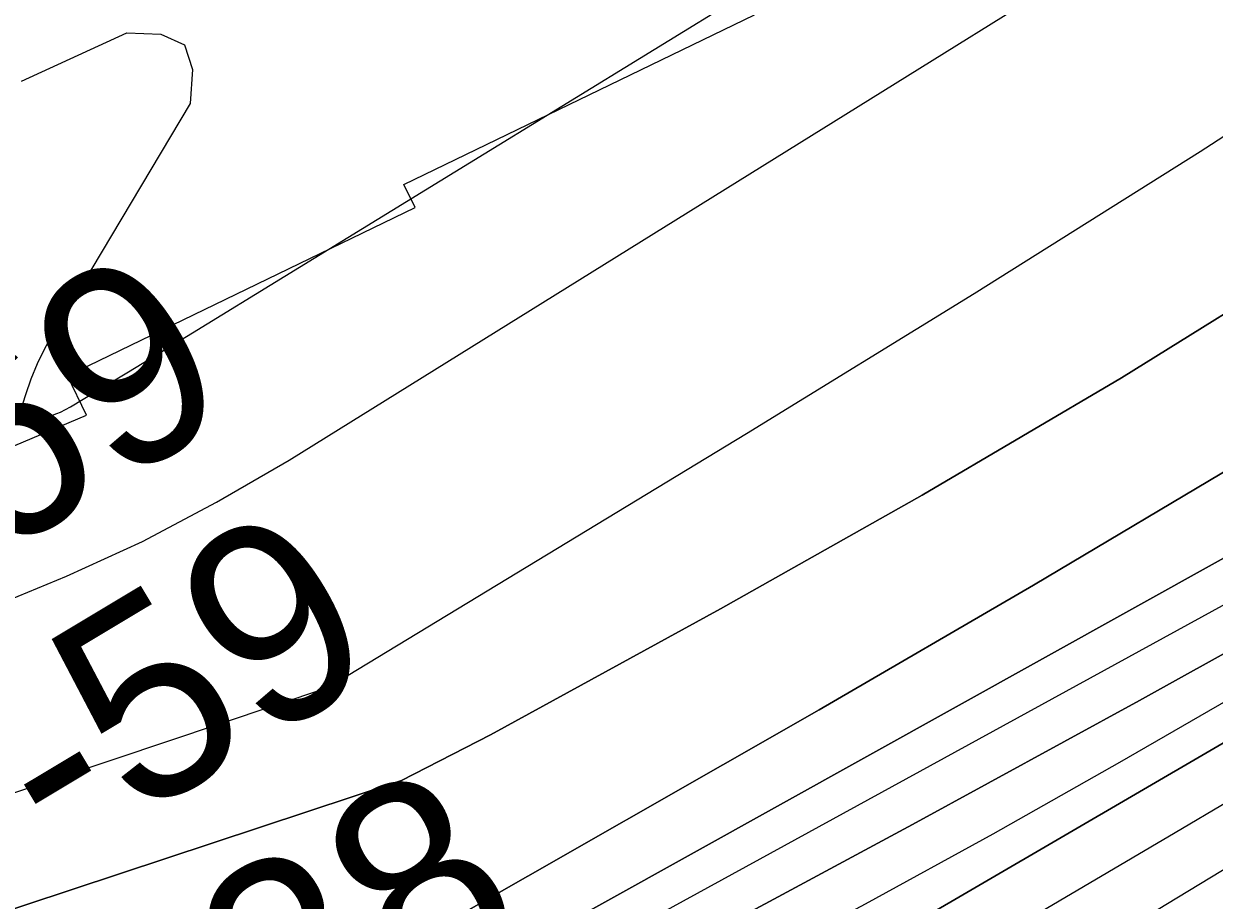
# Model space of a CAD drawing. Extents: x 3445503 to 3483459, y 540493 to 566012.
# Drawn here: x 3474445.4 to 3474847.2, y 550554 to 550849.8 of the extents above; entities that cross this region are included whole.
import ezdxf

# ---------------------------------------------------------------- set-up
doc = ezdxf.new("R2010")
doc.units = 0
for name, color, linetype in [('V-RIVR-EDGE', 7, 'Continuous'), ('V-RIVR-RANG', 7, 'Continuous'), ('V-RRAP-RVMT', 7, 'Continuous'), ('V-TOPO-DPTH', 7, 'Continuous'), ('V-TOPO-MAJR', 7, 'Continuous'), ('V-TOPO-MINR', 7, 'Continuous'), ('V-TOPO-WATR', 7, 'Continuous')]:
    doc.layers.add(name, color=color, linetype=linetype)

msp = doc.modelspace()

# ---------------------------------------------------------------- linework, layer by layer
at = {"layer": 'V-RIVR-EDGE'}
msp.add_spline([(3477967.38, 552440.81), (3477956.32, 552434.46), (3477946.92, 552428.23), (3477938.22, 552423.73), (3477929.17, 552419.58), (3477921.16, 552414.39), (3477919.42, 552411.26), (3477918.37, 552407.79), (3477915.23, 552404.32), (3477908.61, 552399.82), (3477903.74, 552398.09), (3477897.83, 552396.02), (3477895.39, 552394.29), (3477890.17, 552392.91), (3477887.39, 552391.18), (3477883.9, 552387.37), (3477874.5, 552380.44), (3477864.4, 552373.86), (3477857.09, 552370.4), (3477852.91, 552366.58), (3477848.38, 552362.77), (3477844.55, 552357.91), (3477836.89, 552356.54), (3477833.41, 552353.07), (3477830.61, 552347.17), (3477822.61, 552342.33), (3477810.07, 552333.32), (3477792.66, 552321.19), (3477781.52, 552316.7), (3477774.9, 552310.81), (3477768.98, 552306.3), (3477763.76, 552302.15), (3477759.93, 552301.46), (3477756.1, 552297.99), (3477741.12, 552286.91), (3477723.71, 552272.7), (3477708.73, 552262.3), (3477698.98, 552255.03), (3477689.59, 552251.92), (3477683.67, 552247.07), (3477677.04, 552240.48), (3477664.16, 552231.82), (3477659.28, 552227.66), (3477652.33, 552225.59), (3477646.06, 552221.44), (3477633.17, 552211.04), (3477593.46, 552180.55), (3477582.32, 552173.27), (3477570.13, 552164.61), (3477532.87, 552138.29), (3477506.06, 552118.54), (3477500.14, 552114.38), (3477492.82, 552109.88), (3477485.86, 552105.03), (3477479.95, 552105.04), (3477473.69, 552102.97), (3477446.18, 552084.62), (3477429.46, 552072.84), (3477413.1, 552061.41), (3477403.34, 552054.13), (3477399.86, 552052.75), (3477395.34, 552051.02), (3477385.95, 552047.57), (3477366.11, 552036.84), (3477295.43, 551995.3), (3477256.09, 551969.67), (3477245.99, 551964.14), (3477236.59, 551956.16), (3477232.41, 551952.7), (3477223.36, 551948.9), (3477210.83, 551941.98), (3477195.51, 551933.32), (3477189.24, 551928.12), (3477182.28, 551923.62), (3477175.66, 551921.2), (3477171.84, 551919.48), (3477168.35, 551916.01), (3477159.65, 551911.51), (3477143.63, 551901.12), (3477124.48, 551889.7), (3477117.87, 551886.24), (3477112.31, 551885.21), (3477107.43, 551883.13), (3477100.82, 551879.67), (3477094.55, 551874.82), (3477091.41, 551870.66), (3477085.15, 551867.55), (3477074.35, 551860.97), (3477058.34, 551853.01), (3477036.06, 551840.2), (3477024.57, 551831.54), (3477014.13, 551825.31), (3477007.52, 551823.24), (3476990.81, 551813.9), (3476960.86, 551794.5), (3476943.45, 551781.68), (3476927.78, 551771.99), (3476905.5, 551758.83), (3476879.04, 551741.86), (3476864.07, 551733.91), (3476854.32, 551727.33), (3476848.05, 551722.82), (3476839.7, 551719.71), (3476833.44, 551719.03), (3476830.31, 551718.35), (3476827.17, 551714.18), (3476822.99, 551711.41), (3476800.37, 551700.34), (3476764.18, 551684.79), (3476719.29, 551666.82), (3476694.59, 551658.19), (3476687.27, 551653), (3476681.71, 551651.62), (3476674.75, 551649.9), (3476665.71, 551648.53), (3476648.67, 551645.79), (3476639.28, 551643.73), (3476627.45, 551639.94), (3476617.01, 551635.44), (3476607.26, 551630.25), (3476595.08, 551624.37), (3476590.56, 551623.34), (3476578.39, 551623.37), (3476574.57, 551622.68), (3476569.69, 551620.61), (3476563.77, 551616.45), (3476559.6, 551613.34), (3476542.56, 551610.94), (3476516.47, 551605.45), (3476500.81, 551600.62), (3476493.86, 551600.29), (3476490.38, 551599.6), (3476484.82, 551597.88), (3476475.77, 551594.77), (3476466.71, 551587.84), (3476459.75, 551583.34), (3476454.18, 551581.61), (3476446.52, 551576.77), (3476440.26, 551571.91), (3476435.03, 551568.1), (3476422.85, 551564.31), (3476402.31, 551551.5), (3476381.42, 551537.64), (3476372.02, 551531.76), (3476359.83, 551524.14), (3476350.77, 551515.47), (3476342.07, 551510.63), (3476327.1, 551501.97), (3476312.48, 551494.01), (3476294.03, 551482.24), (3476278.36, 551473.59), (3476258.52, 551460.43), (3476247.72, 551451.76), (3476240.75, 551444.83), (3476231.34, 551437.9), (3476220.55, 551432.01), (3476209.41, 551425.09), (3476201.75, 551420.24), (3476188.86, 551409.5), (3476180.85, 551401.87), (3476169.01, 551395.29), (3476157.87, 551386.28), (3476151.59, 551379.69), (3476140.81, 551375.2), (3476129.66, 551366.54), (3476121.64, 551357.17), (3476113.97, 551349.54), (3476103.18, 551342.96), (3476089.96, 551336.74), (3476064.21, 551328.81), (3476038.81, 551317.75), (3476021.05, 551308.06), (3476001.91, 551296.28), (3475987.97, 551285.89), (3475980.31, 551280), (3475968.83, 551275.51), (3475961.87, 551272.74), (3475958.38, 551268.23), (3475953.5, 551261.29), (3475933.66, 551252.65), (3475913.82, 551241.92), (3475899.54, 551232.57), (3475888.4, 551224.26), (3475872.03, 551212.13), (3475859.14, 551202.43), (3475843.82, 551192.04), (3475828.85, 551182.69), (3475807.62, 551170.92), (3475790.9, 551159.84), (3475778.36, 551148.4), (3475750.85, 551127.61), (3475732.39, 551113.75), (3475710.11, 551101.64), (3475688.52, 551089.18), (3475657.55, 551073.26), (3475627.61, 551057.69), (3475610.21, 551048), (3475592.8, 551039.35), (3475578.88, 551033.83), (3475567.76, 551033.16), (3475559.41, 551030.74), (3475547.22, 551022.78), (3475531.19, 551007.87), (3475514.13, 550995.05), (3475489.76, 550979.81), (3475462.25, 550961.81), (3475436.83, 550945.88), (3475412.11, 550930.3), (3475404.1, 550924.75), (3475394.36, 550919.91), (3475383.57, 550914.03), (3475369.99, 550906.41), (3475361.28, 550899.48), (3475348.76, 550895.34), (3475341.1, 550891.54), (3475331.35, 550883.91), (3475319.51, 550875.25), (3475304.18, 550864.51), (3475282.26, 550854.49), (3475261.03, 550843.76), (3475243.97, 550835.81), (3475209.51, 550818.51), (3475176.09, 550796), (3475149.62, 550777.64), (3475114.79, 550750.61), (3475097.38, 550737.79), (3475087.61, 550726.34), (3475078.2, 550715.94), (3475072.97, 550709), (3475070.53, 550706.57), (3475067.05, 550705.54), (3475062.18, 550704.16), (3475055.22, 550700.35), (3475048.25, 550694.46), (3475043.37, 550686.47), (3475033.26, 550677.81), (3475023.51, 550668.1), (3475018.97, 550662.55), (3475016.53, 550657.69), (3475015.13, 550654.21), (3475012.34, 550650.75), (3475004.68, 550644.85), (3475000.49, 550640), (3474998.05, 550636.53), (3474987.95, 550627.17), (3474974.7, 550613.64), (3474958.33, 550599.43), (3474946.49, 550590.77), (3474937.43, 550583.49), (3474926.29, 550574.48), (3474912.7, 550563.39), (3474895.64, 550553.35), (3474877.89, 550543.31), (3474859.78, 550532.23), (3474849.69, 550527.04), (3474846.2, 550523.23), (3474838.55, 550519.42), (3474826.02, 550512.85), (3474803.4, 550503.52), (3474763.73, 550488.32), (3474757.46, 550484.51), (3474754.33, 550483.13), (3474743.2, 550479.33), (3474732.06, 550474.49), (3474701.44, 550462.4), (3474681.26, 550456.19), (3474669.43, 550452.05), (3474656.21, 550445.83), (3474651.33, 550441.67), (3474649.58, 550437.85), (3474646.43, 550428.47), (3474639.47, 550427.79), (3474629.04, 550425.04), (3474622.08, 550424.36), (3474617.22, 550424.37), (3474614.08, 550422.64), (3474611.3, 550419.87), (3474606.42, 550417.1), (3474599.82, 550416.77), (3474592.51, 550415.05), (3474584.16, 550412.63), (3474580.68, 550409.86), (3474579.98, 550407.08), (3474579.27, 550402.22), (3474577.52, 550398.74), (3474572.3, 550395.28), (3474569.53, 550397.72), (3474568.84, 550399.46), (3474566.4, 550398.42), (3474565, 550396.34), (3474560.83, 550396.35), (3474558.05, 550394.62), (3474557.35, 550393.93), (3474552.82, 550390.46), (3474550.03, 550386.3), (3474547.24, 550382.48), (3474544.46, 550381.1), (3474541.68, 550382.49), (3474539.94, 550382.15), (3474539.24, 550379.72), (3474537.48, 550373.47), (3474536.43, 550368.95), (3474533.64, 550364.79), (3474528.77, 550363.06), (3474524.94, 550362.72), (3474521.13, 550367.25), (3474518.35, 550367.95), (3474514.87, 550365.87), (3474513.47, 550363.79), (3474515.54, 550355.79), (3474514.14, 550350.93), (3474510.65, 550345.03), (3474504.72, 550337.39), (3474501.59, 550337.05), (3474494.98, 550337.07), (3474490.12, 550336.73), (3474486.29, 550336.74), (3474483.5, 550334.67), (3474481.76, 550332.58), (3474479.67, 550329.46), (3474476.19, 550328.08), (3474468.89, 550327.05), (3474462.63, 550327.42), (3474450.81, 550326.75), (3474441.42, 550325.73), (3474433.07, 550323.32), (3474424.37, 550320.56), (3474416.37, 550316.75), (3474412.18, 550311.55), (3474406.96, 550307.39), (3474397.21, 550301.85), (3474392, 550301.52), (3474386.09, 550302.58), (3474381.57, 550303.28), (3474374.97, 550303.3), (3474367.31, 550301.23), (3474361.4, 550298.47), (3474352.69, 550292.93), (3474347.12, 550290.85), (3474344.69, 550291.9), (3474343.66, 550293.64), (3474340.87, 550293.65), (3474339.48, 550290.18), (3474332.17, 550288.8), (3474327.3, 550287.43), (3474316.87, 550285.71), (3474310.61, 550284.69), (3474304.35, 550286.09), (3474293.23, 550286.12), (3474261.93, 550282.03), (3474232.37, 550274.1), (3474219.84, 550269.96), (3474206.62, 550267.56), (3474200.71, 550264.8), (3474193.4, 550260.99), (3474172.52, 550254.09), (3474156.87, 550248.91), (3474145.38, 550244.77), (3474138.08, 550243.05), (3474131.48, 550243.07), (3474123.82, 550240.65), (3474116.86, 550237.89), (3474100.52, 550235.15), (3474090.09, 550234.82), (3474081.39, 550233.8), (3474068.17, 550230.01), (3474051.48, 550225.53), (3474039.3, 550220), (3474031.3, 550218.98), (3474029.56, 550217.59), (3474028.85, 550213.42), (3474027.11, 550213.77), (3474025.04, 550217.6), (3474021.91, 550218.31), (3474017.04, 550215.54), (3474014.6, 550214.85), (3474009.39, 550215.21), (3474003.13, 550213.49), (3473996.17, 550213.5), (3473986.44, 550212.83), (3473971.48, 550209.39), (3473947.82, 550201.11), (3473928, 550196.99), (3473915.48, 550196.67), (3473910.96, 550195.29), (3473900.52, 550191.14), (3473896.34, 550188.03), (3473890.08, 550187.69), (3473880.69, 550185.98), (3473877.56, 550183.9), (3473876.16, 550180.78), (3473870.94, 550177.66), (3473863.29, 550176.29), (3473852.85, 550174.23), (3473846.58, 550170.07), (3473843.45, 550166.6), (3473829.89, 550165.94), (3473817.36, 550162.5), (3473797.2, 550162.89), (3473790.94, 550160.48), (3473774.24, 550153.56), (3473761.37, 550150.47), (3473751.28, 550148.75), (3473741.55, 550149.13), (3473732.16, 550148.45), (3473721.73, 550147.78), (3473708.51, 550145.38), (3473703.99, 550142.27), (3473699.8, 550137.76), (3473693.19, 550136.04), (3473684.5, 550136.06), (3473676.51, 550136.77), (3473667.81, 550135.06), (3473650.41, 550127.45), (3473634.41, 550121.23), (3473613.53, 550111.55), (3473599.6, 550103.24), (3473599.59, 550100.81), (3473599.58, 550095.59), (3473597.49, 550095.25), (3473595.76, 550095.26), (3473589.51, 550099.79), (3473582.56, 550101.89), (3473571.09, 550100.18), (3473560.3, 550096.73), (3473548.81, 550088.07), (3473541.49, 550082.18), (3473536.97, 550079.76), (3473530.71, 550079.08), (3473522.38, 550084.31), (3473518.56, 550085.71), (3473509.87, 550085.39), (3473487.61, 550081.62), (3473463.96, 550077.16), (3473450.75, 550076.15), (3473424.33, 550076.56), (3473415.29, 550076.93), (3473413.2, 550075.2), (3473411.11, 550073.12), (3473410.04, 550064.08), (3473387.1, 550062.05), (3473385.36, 550062.06), (3473385.03, 550070.05), (3473384.34, 550071.1), (3473381.21, 550072.15), (3473364.17, 550070.45), (3473359.3, 550067.68), (3473346.09, 550067.72), (3473344.35, 550066.33), (3473345.02, 550059.03), (3473343.63, 550057.64), (3473340.51, 550060.08), (3473338.08, 550063.91), (3473333.22, 550063.58), (3473315.82, 550059.45), (3473309.91, 550055.99), (3473306.77, 550053.21), (3473302.25, 550053.57), (3473296.7, 550055.67), (3473292.87, 550055.68), (3473289.74, 550052.56), (3473286.6, 550050.48), (3473283.13, 550051.88), (3473279.31, 550052.93), (3473267.48, 550050.53)], degree=3, dxfattribs=at)
at = {"layer": 'V-RRAP-RVMT'}
for p, q in [((3474573.71, 550795.61), (3474692.06, 550852.88)), ((3474577.49, 550787.79), (3474573.71, 550795.61)), ((3474460.19, 550731.02), (3474577.49, 550787.79)), ((3474466.61, 550717.72), (3474460.19, 550731.02)), ((3474367.16, 550675.87), (3474466.61, 550717.72))]:
    msp.add_line(p, q, dxfattribs=at)
at = {"layer": 'V-TOPO-DPTH'}
for points in [[(3472718.14, 550098.12), (3473740.18, 550326.75), (3474128.49, 550447.39), (3474572.89, 550594.39), (3474602.92, 550609.87), (3474680.61, 550652.41), (3474748.62, 550690.79), (3474815.94, 550730.32), (3474882.23, 550771.56), (3474947.83, 550813.94), (3475165.22, 550958.36), (3475168.4, 550960.47), (3475171.58, 550962.58), (3475174.75, 550964.69), (3475177.93, 550966.8), (3475208.28, 550986.97), (3475226.65, 550999.14), (3475245.04, 551011.27), (3475263.47, 551023.34), (3475281.93, 551035.38), (3475752.55, 551340.82), (3475771.37, 551352.67), (3476265.63, 551662.32)], [(3476265.63, 551662.32), (3475771.37, 551352.67), (3475752.55, 551340.82), (3475281.93, 551035.38), (3475263.47, 551023.34), (3475245.04, 551011.27), (3475226.65, 550999.14), (3475208.28, 550986.97), (3475177.93, 550966.8), (3475174.75, 550964.69), (3475171.58, 550962.58), (3475168.4, 550960.47), (3475165.22, 550958.36), (3474947.83, 550813.94), (3474882.23, 550771.56), (3474815.94, 550730.32), (3474748.62, 550690.79), (3474680.61, 550652.41), (3474602.92, 550609.87), (3474572.89, 550594.39), (3474128.49, 550447.39), (3473740.18, 550326.75), (3472718.14, 550098.12)], [(3476446.64, 551642.97), (3475823.09, 551267.84), (3475803.49, 551255.9), (3475783.98, 551243.81), (3475764.61, 551231.49), (3475745.33, 551219.03), (3475341.22, 550954.46), (3475322, 550941.94), (3475302.73, 550929.47), (3475283.41, 550917.11), (3475264.05, 550904.8), (3475230.24, 550883.42), (3475227.74, 550881.86), (3475225.24, 550880.31), (3475222.71, 550878.79), (3475220.18, 550877.28), (3475189.68, 550859.3), (3475171.85, 550848.88), (3475153.97, 550838.55), (3475136.01, 550828.36), (3475118, 550818.25), (3474610.42, 550536.05), (3473773.74, 550257.36), (3472893.34, 550067.65)], [(3472893.34, 550067.65), (3473773.74, 550257.36), (3474610.42, 550536.05), (3475118, 550818.25), (3475136.01, 550828.36), (3475153.97, 550838.55), (3475171.85, 550848.88), (3475189.68, 550859.3), (3475220.18, 550877.28), (3475222.71, 550878.79), (3475225.24, 550880.31), (3475227.74, 550881.86), (3475230.24, 550883.42), (3475264.05, 550904.8), (3475283.41, 550917.11), (3475302.73, 550929.47), (3475322, 550941.94), (3475341.22, 550954.46), (3475745.33, 551219.03), (3475764.61, 551231.49), (3475783.98, 551243.81), (3475803.49, 551255.9), (3475823.09, 551267.84), (3476446.64, 551642.97)], [(3475710.31, 551267.17), (3475248.57, 550952.75), (3475224.07, 550936.2), (3475199.48, 550919.79), (3475174.75, 550903.59), (3475149.93, 550887.54), (3475000.12, 550791.54), (3474929.34, 550746.95), (3474858.12, 550703.09), (3474786.24, 550660.33), (3474713.91, 550618.3), (3474583.01, 550543.57), (3474054.75, 550380.96), (3473896.02, 550336.66), (3473879.29, 550331.64), (3473862.57, 550326.56), (3473845.85, 550321.49), (3473829.13, 550316.42), (3473812.41, 550311.36), (3473800.86, 550307.86), (3473778.31, 550301.21), (3472734.35, 550078.36)], [(3475710.31, 551267.17), (3475248.57, 550952.75), (3475224.07, 550936.2), (3475199.48, 550919.79), (3475174.75, 550903.59), (3475149.93, 550887.54), (3475000.12, 550791.54), (3474929.34, 550746.95), (3474858.12, 550703.09), (3474786.24, 550660.33), (3474713.91, 550618.3), (3474583.01, 550543.57), (3474054.75, 550380.96), (3473896.02, 550336.66), (3473879.29, 550331.64), (3473862.57, 550326.56), (3473845.85, 550321.49), (3473829.13, 550316.42), (3473812.41, 550311.36), (3473800.86, 550307.86), (3473778.31, 550301.21), (3472734.35, 550078.36)], [(3472749.99, 550002.15), (3473790.16, 550223.51), (3473815.2, 550230.76), (3474618.52, 550511.66), (3474645.76, 550525.92), (3474745.41, 550579.59), (3474822.07, 550621.44), (3474898.41, 550663.87), (3474974.26, 550707.18), (3475049.77, 550751.07), (3475213.14, 550847.26), (3475225.28, 550854.46), (3475237.38, 550861.71), (3475249.43, 550869.04), (3475261.45, 550876.42), (3475615.14, 551095.28)], [(3475615.14, 551095.28), (3475261.45, 550876.42), (3475249.43, 550869.04), (3475237.38, 550861.71), (3475225.28, 550854.46), (3475213.14, 550847.26), (3475049.77, 550751.07), (3474974.26, 550707.18), (3474898.41, 550663.87), (3474822.07, 550621.44), (3474745.41, 550579.59), (3474645.76, 550525.92), (3474618.52, 550511.66), (3473815.2, 550230.76), (3473790.16, 550223.51), (3472749.99, 550002.15)], [(3472775.52, 549957.22), (3473815.22, 550192.33), (3473823.96, 550194.89), (3473833.48, 550197.7), (3473837.47, 550198.82), (3473841.48, 550199.87), (3473845.53, 550200.8), (3473849.58, 550201.66), (3473853.65, 550202.48), (3474587.67, 550460.07), (3474597.94, 550464.49), (3474608.14, 550469.07), (3474618.23, 550473.9), (3474628.24, 550478.9), (3474638.15, 550484.09), (3474648, 550489.39), (3474657.77, 550494.85), (3474667.48, 550500.41), (3475205.18, 550813.98), (3475228.09, 550827.4), (3475250.97, 550840.89), (3475273.78, 550854.47), (3475296.56, 550868.11), (3475522.49, 551004.03)], [(3475522.49, 551004.03), (3475296.56, 550868.11), (3475273.78, 550854.47), (3475250.97, 550840.89), (3475228.09, 550827.4), (3475205.18, 550813.98), (3474667.48, 550500.41), (3474657.77, 550494.85), (3474648, 550489.39), (3474638.15, 550484.09), (3474628.24, 550478.9), (3474618.23, 550473.9), (3474608.14, 550469.07), (3474597.94, 550464.49), (3474587.67, 550460.07), (3473853.65, 550202.48), (3473849.58, 550201.66), (3473845.53, 550200.8), (3473841.48, 550199.87), (3473837.47, 550198.82), (3473833.48, 550197.7), (3473823.96, 550194.89), (3473815.22, 550192.33), (3472775.52, 549957.22)], [(3472799.28, 549857.36), (3473865.35, 550116.97), (3473885.73, 550123.56), (3473892.41, 550125.76), (3474613.69, 550422.76), (3474630.35, 550431.77), (3474646.8, 550441.16), (3474663.11, 550450.8), (3474956.95, 550628.97), (3475008.58, 550660.26), (3475060.22, 550691.53), (3475111.87, 550722.79), (3475163.54, 550754.03), (3475251.52, 550807.21), (3475259.2, 550811.84), (3475266.9, 550816.45), (3475274.6, 550821.05), (3475282.32, 550825.63), (3475333.59, 550855.96), (3475366.94, 550875.72), (3475400.26, 550895.52)]]:
    msp.add_lwpolyline(points, dxfattribs=at)
at = {"layer": 'V-TOPO-MAJR'}
msp.add_lwpolyline([(3472710.78, 550109.72), (3473738.5, 550354.33), (3474548.01, 550625.76), (3474689.42, 550711.5), (3474766.21, 550758.78), (3474842.55, 550806.76), (3474918.23, 550855.77), (3474993.48, 550905.49), (3475106.63, 550981.36), (3475125, 550993.6), (3475143.41, 551005.77), (3475161.9, 551017.82), (3475180.43, 551029.81), (3475621.58, 551313.22)], dxfattribs=at)
at = {"layer": 'V-TOPO-MINR'}
for points in [[(3472718.14, 550098.12), (3473740.18, 550326.75), (3474128.49, 550447.39), (3474572.89, 550594.39), (3474602.92, 550609.87), (3474680.61, 550652.41), (3474748.62, 550690.79), (3474815.94, 550730.32), (3474882.23, 550771.56), (3474947.83, 550813.94), (3475165.22, 550958.36), (3475168.4, 550960.47), (3475171.58, 550962.58), (3475174.75, 550964.69), (3475177.93, 550966.8), (3475208.28, 550986.97), (3475226.65, 550999.14), (3475245.04, 551011.27), (3475263.47, 551023.34), (3475281.93, 551035.38), (3475752.55, 551340.82), (3475771.37, 551352.67), (3476265.63, 551662.32)], [(3472893.34, 550067.65), (3473773.74, 550257.36), (3474610.42, 550536.05), (3475118, 550818.25), (3475136.01, 550828.36), (3475153.97, 550838.55), (3475171.85, 550848.88), (3475189.68, 550859.3), (3475220.18, 550877.28), (3475222.71, 550878.79), (3475225.24, 550880.31), (3475227.74, 550881.86), (3475230.24, 550883.42), (3475264.05, 550904.8), (3475283.41, 550917.11), (3475302.73, 550929.47), (3475322, 550941.94), (3475341.22, 550954.46), (3475745.33, 551219.03), (3475764.61, 551231.49), (3475783.98, 551243.81), (3475803.49, 551255.9), (3475823.09, 551267.84), (3476446.64, 551642.97)], [(3474433.6, 550652.61), (3474459.82, 550663.36), (3474485.54, 550675.11), (3474510.52, 550688.36), (3474535.02, 550702.6), (3474997.36, 550990.06), (3475015.89, 551001.59), (3475034.4, 551013.14), (3475052.9, 551024.72), (3475071.39, 551036.31), (3475101.48, 551055.21), (3475104.93, 551057.34), (3475108.39, 551059.45), (3475111.89, 551061.51), (3475115.4, 551063.54), (3475135.34, 551074.88), (3475148.82, 551082.59), (3475162.27, 551090.33), (3475175.7, 551098.13), (3475189.11, 551105.96), (3475629.01, 551364.06)], [(3474445.19, 550714.45), (3474446.5, 550714.74), (3474450.35, 550715.9), (3474456.59, 550718.25), (3474457.79, 550718.74), (3474461.24, 550720.51), (3474473.49, 550727.94), (3474480.72, 550732.33), (3474487.94, 550736.73), (3474495.16, 550741.14), (3474502.37, 550745.56), (3475032.26, 551070.83), (3475056.94, 551085.63), (3475081.82, 551100.08), (3475107, 551114), (3475132.38, 551127.57), (3475238.49, 551182.86), (3475312.36, 551221.81), (3475385.98, 551261.23), (3475459.23, 551301.34)], [(3472734.35, 550078.36), (3473778.31, 550301.21), (3473800.86, 550307.86), (3473812.41, 550311.36), (3473829.13, 550316.42), (3473845.85, 550321.49), (3473862.57, 550326.56), (3473879.29, 550331.64), (3473896.02, 550336.66), (3474054.75, 550380.96), (3474583.01, 550543.57), (3474713.91, 550618.3), (3474786.24, 550660.33), (3474858.12, 550703.09), (3474929.34, 550746.95), (3475000.12, 550791.54), (3475149.93, 550887.54), (3475174.75, 550903.59), (3475199.48, 550919.79), (3475224.07, 550936.2), (3475248.57, 550952.75), (3475710.31, 551267.17)], [(3472778.35, 549983.04), (3473872.39, 550228.36), (3474633.05, 550502.04), (3474667.15, 550519.51), (3474686.27, 550529.59), (3474729.57, 550552.81), (3474772.65, 550576.41), (3474815.41, 550600.6), (3474857.95, 550625.18), (3475209.39, 550831.41), (3475226.63, 550841.59), (3475243.83, 550851.82), (3475260.98, 550862.15), (3475278.1, 550872.53), (3475710.67, 551136.38)], [(3472749.99, 550002.15), (3473790.16, 550223.51), (3473815.2, 550230.76), (3474618.52, 550511.66), (3474645.76, 550525.92), (3474745.41, 550579.59), (3474822.07, 550621.44), (3474898.41, 550663.87), (3474974.26, 550707.18), (3475049.77, 550751.07), (3475213.14, 550847.26), (3475225.28, 550854.46), (3475237.38, 550861.71), (3475249.43, 550869.04), (3475261.45, 550876.42), (3475615.14, 551095.28)], [(3472742.6, 550019.75), (3473765.95, 550235.81), (3473781.98, 550240.36), (3473797.99, 550244.99), (3474605.79, 550520.02), (3474627.05, 550531.35), (3474921.72, 550692.8), (3474973.8, 550721.65), (3475025.7, 550750.83), (3475077.32, 550780.49), (3475128.76, 550810.47), (3475216.66, 550862.27), (3475223.99, 550866.63), (3475231.3, 550871.02), (3475238.57, 550875.48), (3475245.81, 550879.98), (3475352, 550946.48), (3475412.25, 550984.37)], [(3472796.63, 549932.69), (3473826.3, 550149.13), (3473843.31, 550153.68), (3474619.19, 550450.46), (3474626.02, 550454.29), (3474632.8, 550458.2), (3474726.72, 550513.53), (3474780.41, 550545.2), (3474834.09, 550576.9), (3474887.73, 550608.64), (3474941.36, 550640.42), (3475200.89, 550794.36), (3475229.88, 550811.56), (3475258.86, 550828.78), (3475287.83, 550846.01), (3475316.79, 550863.26), (3475383.19, 550902.83), (3475445.32, 550939.92)], [(3472799.28, 549857.36), (3473865.35, 550116.97), (3473885.73, 550123.56), (3473892.41, 550125.76), (3474613.69, 550422.76), (3474630.35, 550431.77), (3474646.8, 550441.16), (3474663.11, 550450.8), (3474956.95, 550628.97), (3475008.58, 550660.26), (3475060.22, 550691.53), (3475111.87, 550722.79), (3475163.54, 550754.03), (3475251.52, 550807.21), (3475259.2, 550811.84), (3475266.9, 550816.45), (3475274.6, 550821.05), (3475282.32, 550825.63), (3475333.59, 550855.96), (3475366.94, 550875.72), (3475400.26, 550895.52)], [(3474444.69, 550830.54), (3474480.19, 550846.82), (3474491.7, 550846.37), (3474499.69, 550842.77), (3474502.41, 550834.43), (3474501.62, 550822.94), (3474455.12, 550745.01), (3474452.42, 550740.11), (3474449.96, 550735.1), (3474447.84, 550729.93), (3474445.96, 550724.66), (3474443.37, 550716.51)]]:
    msp.add_lwpolyline(points, dxfattribs=at)
at = {"layer": 'V-TOPO-WATR'}
msp.add_lwpolyline([(3472775.52, 549957.22), (3473815.22, 550192.33), (3473823.96, 550194.89), (3473833.48, 550197.7), (3473837.47, 550198.82), (3473841.48, 550199.87), (3473845.53, 550200.8), (3473849.58, 550201.66), (3473853.65, 550202.48), (3474587.67, 550460.07), (3474597.94, 550464.49), (3474608.14, 550469.07), (3474618.23, 550473.9), (3474628.24, 550478.9), (3474638.15, 550484.09), (3474648, 550489.39), (3474657.77, 550494.85), (3474667.48, 550500.41), (3475205.18, 550813.98), (3475228.09, 550827.4), (3475250.97, 550840.89), (3475273.78, 550854.47), (3475296.56, 550868.11), (3475522.49, 551004.03)], dxfattribs=at)

# ---------------------------------------------------------------- texts
at = {"layer": 'V-RIVR-RANG'}
for s, p in [('-69', (3474407.94, 550652.52)), ('-59', (3474457.33, 550565.54)), ('-38', (3474506.5, 550478.42))]:
    msp.add_text(s, height=67, rotation=30.9405, dxfattribs=at).set_placement(p)

doc.saveas('drawing.dxf')
